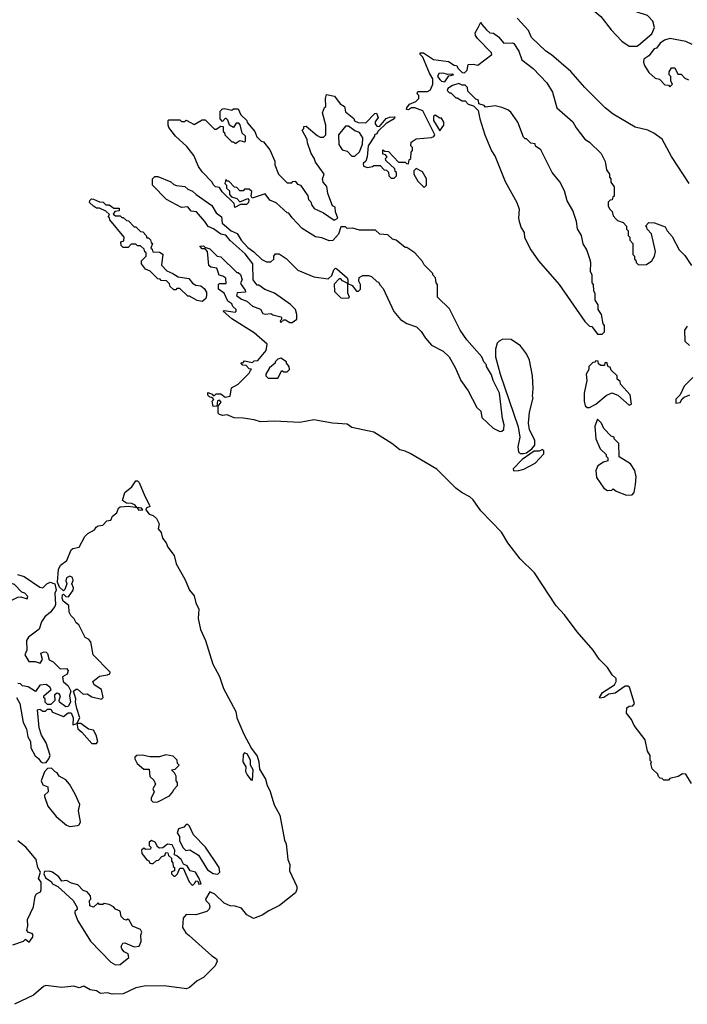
# Model space of a CAD drawing. Extents: x 2029662 to 2246637, y 225654 to 401419.
# Tile 293 of 349: x 2198308 to 2202545, y 255507 to 261755. Entities that reach past the tile are written whole.
import ezdxf

# ---------------------------------------------------------------- set-up
doc = ezdxf.new("R2010")
doc.units = 0

msp = doc.modelspace()

# ---------------------------------------------------------------- linework, layer by layer
at = {"layer": '0CON20XD'}
for points in [[(2202175, 261586.7), (2202225, 261587.5), (2202235, 261592.5), (2202320, 261665), (2202337.5, 261705), (2202326.2, 261745), (2202291.7, 261781.7), (2202220, 261805), (2202175, 261826.7), (2202115, 261837.5), (2202073.6, 261863.6), (2201955, 261906.7), (2201920, 261925), (2201891.7, 261928.3), (2201887.5, 261915), (2201901.7, 261881.7), (2201958, 261808), (2201995, 261776), (2202060.6, 261690.6), (2202128.8, 261618.8), (2202175, 261586.7)], [(2200027, 259947), (2199925, 260020), (2199863, 260043), (2199825, 260070), (2199815, 260070), (2199790, 260105), (2199786.7, 260205), (2199738.3, 260268.3), (2199643, 260353), (2199615, 260387.5), (2199585, 260393.3), (2199537.4, 260427.4), (2199502.9, 260442.9), (2199483.3, 260475), (2199430, 260535), (2199395, 260540), (2199375, 260566.7), (2199335, 260563.3), (2199240, 260615), (2199150, 260705), (2199150, 260745), (2199165, 260760), (2199185, 260760), (2199267, 260727), (2199285, 260710), (2199303, 260703), (2199355, 260696.7), (2199375, 260680), (2199405, 260667.5), (2199427.5, 260645), (2199526.4, 260576.4), (2199555, 260530), (2199587.5, 260505), (2199593.6, 260463.6), (2199650, 260415), (2199688.3, 260398.3), (2199712.5, 260355), (2199755, 260310), (2199793, 260283), (2199844.2, 260234.2), (2199875, 260217.5), (2199901.7, 260218.3), (2199920, 260235), (2199920, 260255), (2199931.7, 260268.3), (2199955, 260270), (2199999.3, 260239.3), (2200072.5, 260165), (2200175, 260123.3), (2200265, 260110), (2200288.3, 260131.7), (2200301.7, 260168.3), (2200312.5, 260177.5), (2200320, 260175), (2200385, 260117.5), (2200390, 260105), (2200390, 260080), (2200357, 260097), (2200345, 260110), (2200335, 260110), (2200302.5, 260077.5), (2200305, 260030), (2200345, 259990), (2200355, 259987.5), (2200395, 259990), (2200400, 259995), (2200389.3, 260019.3), (2200390, 260080), (2200418.8, 260068.8), (2200445, 260032.5), (2200457, 260033), (2200470, 260045), (2200470, 260075), (2200460, 260095), (2200461.7, 260118.3), (2200485, 260132.5), (2200521.7, 260131.7), (2200540, 260125), (2200573.6, 260093.6), (2200585, 260090), (2200595, 260070), (2200615, 260050), (2200682.3, 259902.3), (2200725, 259852.5), (2200765, 259826.7), (2200826.4, 259806.4), (2200856.4, 259776.4), (2200882.5, 259735), (2200920.7, 259690.7), (2200995, 259652.5), (2201032.5, 259615), (2201073.3, 259543.3), (2201107.5, 259465), (2201155, 259400), (2201210, 259295), (2201235, 259270), (2201241.7, 259231.7), (2201313.6, 259163.6), (2201355, 259142.5), (2201367, 259143), (2201380, 259155), (2201382.5, 259185), (2201372.5, 259225), (2201352.5, 259385), (2201312.5, 259465), (2201301.7, 259501.7), (2201270, 259555), (2201270, 259565), (2201253, 259583), (2201240, 259615), (2201145, 259722.5), (2201103.3, 259785), (2201035, 259920), (2200960, 259995), (2200960, 260075), (2200950, 260085), (2200947, 260117), (2200930, 260135), (2200930, 260145), (2200875, 260200), (2200865, 260220), (2200816.4, 260276.4), (2200765, 260310), (2200755, 260310), (2200697, 260357), (2200673, 260363), (2200645, 260390), (2200593, 260393), (2200565, 260420), (2200465, 260420), (2200421.7, 260431.7), (2200385, 260430), (2200375, 260440), (2200345, 260440), (2200330, 260395), (2200295, 260353.3), (2200271.7, 260351.7), (2200225, 260370), (2200185, 260377.5), (2200100.7, 260430.7), (2200037, 260497), (2200016.4, 260526.4), (2200005, 260530), (2199935, 260592.5), (2199895, 260610), (2199865, 260650), (2199783, 260623), (2199777.5, 260635), (2199780, 260665), (2199765, 260680), (2199735, 260680), (2199725, 260670), (2199705, 260670), (2199685, 260690), (2199671.7, 260691.7), (2199635, 260730), (2199625, 260730), (2199615, 260740), (2199610, 260715), (2199620, 260705), (2199620, 260685), (2199638.3, 260668.3), (2199640, 260645), (2199651.7, 260631.7), (2199685, 260620), (2199705, 260600), (2199755, 260620), (2199761.7, 260611.7), (2199760, 260595), (2199747, 260583), (2199708.3, 260581.7), (2199672.5, 260562.5), (2199668.3, 260588.3), (2199591.7, 260661.7), (2199575, 260690), (2199550, 260695), (2199535, 260710), (2199530, 260725), (2199465, 260790), (2199443, 260823), (2199412.5, 260892.5), (2199369.3, 260949.3), (2199297.5, 261015), (2199255, 261070), (2199250, 261085), (2199250, 261115), (2199255, 261120), (2199325, 261120), (2199335, 261110), (2199355, 261110), (2199365, 261117.5), (2199415, 261090), (2199465, 261120), (2199485, 261120), (2199545, 261060), (2199555, 261060), (2199585, 261080), (2199598.3, 261078.3), (2199600, 261045), (2199608.3, 261038.3), (2199610, 261025), (2199655, 260980), (2199665, 260980), (2199675, 260970), (2199705, 260987.5), (2199735, 260980), (2199740, 260985), (2199740, 261015), (2199720, 261035), (2199707, 261087), (2199698.3, 261098.3), (2199681.7, 261098.3), (2199665, 261070), (2199640, 261085), (2199628.3, 261118.3), (2199618.3, 261128.3), (2199611.7, 261128.3), (2199595, 261110), (2199580, 261125), (2199580, 261175), (2199595, 261190), (2199607.5, 261192.5), (2199655, 261180), (2199665, 261190), (2199695, 261190), (2199711.7, 261151.7), (2199750, 261115), (2199751.7, 261101.7), (2199800, 261045), (2199811.7, 261011.7), (2199840, 260985), (2199855, 260980), (2199895, 260930), (2199926.4, 260856.4), (2199927.5, 260835), (2199950, 260775), (2200005, 260720), (2200035, 260720), (2200041.7, 260728.3), (2200055, 260730), (2200071.7, 260711.7), (2200090, 260705), (2200137, 260637), (2200140, 260615), (2200155, 260600), (2200161.7, 260578.3), (2200177, 260557), (2200235, 260530), (2200303, 260483), (2200327.5, 260495), (2200312.5, 260535), (2200310, 260565), (2200293, 260573), (2200263, 260653), (2200257, 260697), (2200233, 260723), (2200230, 260745), (2200240, 260775), (2200185, 260850), (2200177, 260877), (2200156.7, 260906.7), (2200133.6, 260973.6), (2200132.5, 260995), (2200100, 261055), (2200110, 261065), (2200111.7, 261078.3), (2200125, 261080), (2200195, 261020), (2200215, 261010), (2200235, 261010), (2200250, 261025), (2200250, 261085), (2200230, 261165), (2200241.7, 261198.3), (2200250, 261205), (2200247.5, 261255), (2200255, 261280), (2200305, 261270), (2200341.7, 261221.7), (2200370, 261205), (2200375, 261170), (2200428.3, 261128.3), (2200433.6, 261113.6), (2200455, 261102.5), (2200505, 261100), (2200560.7, 261159.3), (2200571.7, 261161.7), (2200582, 261135), (2200564, 261106), (2200563.8, 261095), (2200575, 261080), (2200591.7, 261078.3), (2200633, 261127), (2200654.5, 261135.5), (2200688, 261138), (2200683.3, 261125), (2200633.3, 261096.7), (2200580, 261045), (2200575, 261030), (2200560, 261025), (2200560, 261015), (2200520, 260955), (2200514, 260885), (2200503.6, 260856.4), (2200488.3, 260841.7), (2200490, 260825), (2200515, 260817.5), (2200547, 260823), (2200555, 260830), (2200595, 260830), (2200621.7, 260801.7), (2200635, 260800), (2200648.3, 260788.3), (2200650, 260765), (2200665, 260750), (2200685, 260750), (2200700, 260765), (2200700, 260785), (2200691.7, 260791.7), (2200688.3, 260808.3), (2200631.7, 260861.7), (2200630, 260875), (2200640, 260885), (2200628.3, 260898.3), (2200611.7, 260901.7), (2200611.7, 260928.3), (2200625, 260920), (2200648.3, 260918.3), (2200711.7, 260851.7), (2200755, 260850), (2200761.7, 260841.7), (2200775, 260840), (2200780, 260865), (2200790, 260875), (2200792.5, 260915), (2200800, 260925), (2200800, 260945), (2200790, 260955), (2200791.7, 260978.3), (2200825, 261000), (2200921.7, 261008.3), (2200936.4, 261013.6), (2200942.5, 261025), (2200865.7, 261175.7), (2200815.7, 261195.7), (2200794.2, 261195.8), (2200775, 261184), (2200763.3, 261185), (2200764.2, 261195), (2200781.7, 261218.3), (2200822.5, 261235), (2200840, 261255), (2200840, 261275), (2200830, 261285), (2200835, 261300), (2200895, 261300), (2200915, 261310), (2200928.8, 261345), (2200929.6, 261379.5), (2200908, 261415), (2200867, 261517), (2200850, 261535), (2200850, 261545), (2200870, 261545), (2200935, 261503.3), (2201029.1, 261489.1), (2201065, 261467.5), (2201080, 261465), (2201090, 261445), (2201115, 261420), (2201131.7, 261418.3), (2201147.5, 261435), (2201155, 261470), (2201185, 261473.3), (2201215, 261466.7), (2201303.3, 261535), (2201302.5, 261545), (2201212.5, 261635), (2201200, 261655), (2201198.3, 261671.7), (2201217.5, 261705), (2201235, 261740), (2201240, 261725), (2201270.7, 261690.7), (2201291.7, 261671.7), (2201315, 261670), (2201346.4, 261646.4), (2201380, 261605), (2201435, 261608.9), (2201444.4, 261604.4), (2201475.4, 261555.4), (2201495, 261500), (2201567.5, 261445), (2201653.3, 261355), (2201690, 261295), (2201717.5, 261195), (2201817.7, 261107.7), (2201839.3, 261069.3), (2201895, 260997.5), (2201925, 260977.5), (2201997.5, 260905), (2202022.5, 260855), (2202033, 260803), (2202050, 260775), (2202050, 260755), (2202060, 260745), (2202060, 260725), (2202080, 260695), (2202080, 260635), (2202071.7, 260628.3), (2202068.3, 260611.7), (2202055, 260610), (2202043, 260597), (2202043, 260573), (2202050, 260555), (2202067, 260537), (2202075, 260510), (2202091.7, 260491.7), (2202101.7, 260481.7), (2202138.3, 260468.3), (2202160, 260445), (2202160, 260425), (2202170, 260415), (2202170, 260385), (2202180, 260375), (2202180, 260355), (2202200, 260335), (2202200, 260265), (2202210, 260255), (2202210, 260235), (2202218.3, 260228.3), (2202220, 260215), (2202235, 260200), (2202285, 260202.5), (2202320, 260225), (2202337.5, 260255), (2202342.5, 260285), (2202317, 260397), (2202290, 260425), (2202288.3, 260438.3), (2202280, 260445), (2202301.7, 260468.3), (2202337, 260467), (2202405, 260440), (2202417.5, 260415), (2202449.3, 260379.3)], [(2202556.7, 260715), (2202445, 260887.5), (2202385, 260997.5), (2202332.5, 261035), (2202295, 261053.3), (2202215, 261073.3), (2202075, 261156.2), (2202023.8, 261195), (2201895, 261324), (2201805.4, 261425.5), (2201682.3, 261532.3), (2201647.5, 261555), (2201555, 261642.5), (2201537.4, 261687.4), (2201465.7, 261765.7)], [(2202575, 261597.5), (2202536.4, 261616.4), (2202435, 261636.7), (2202400, 261625), (2202373.6, 261606.4), (2202350, 261575), (2202335, 261570), (2202300, 261525), (2202270, 261505), (2202267.5, 261485), (2202273.3, 261465), (2202300.4, 261420.5), (2202340, 261385), (2202368.3, 261378.3), (2202401.7, 261341.7), (2202425, 261340), (2202435, 261330), (2202450, 261345), (2202440, 261365), (2202440, 261395), (2202430, 261405), (2202430, 261425), (2202445, 261450), (2202465, 261450), (2202485, 261410), (2202505, 261410), (2202530, 261385), (2202553, 261373)], [(2201005, 261361.2), (2201031.7, 261398.3), (2201060, 261405), (2201055, 261410), (2201025, 261407.5), (2200993.9, 261416.1), (2200967, 261413), (2200960, 261395), (2200974, 261375), (2200985, 261364), (2201005, 261361.2)], [(2202005, 259760), (2202020, 259775), (2202020, 259815), (2202010, 259825), (2202000, 259885), (2201980, 259915), (2201980, 259945), (2201960, 259975), (2201960, 260015), (2201952.5, 260035), (2201950, 260075), (2201940, 260085), (2201940, 260135), (2201930, 260155), (2201932.5, 260215), (2201927, 260237), (2201907.5, 260295), (2201883, 260333), (2201872.5, 260385), (2201848.3, 260428.3), (2201842.5, 260475), (2201817.5, 260545), (2201782.5, 260605), (2201765, 260670), (2201736.1, 260726.1), (2201687.5, 260785), (2201615, 260930), (2201581.7, 260951.7), (2201578.3, 260968.3), (2201551.7, 260971.7), (2201525, 261000), (2201515, 261000), (2201505, 261010), (2201470, 261105), (2201425, 261167.5), (2201405, 261182.5), (2201367, 261197), (2201325, 261207.5), (2201265, 261200), (2201255, 261210), (2201221.7, 261221.7), (2201220, 261245), (2201201.7, 261251.7), (2201151.7, 261301.7), (2201150, 261325), (2201135, 261340), (2201115, 261340), (2201095, 261350), (2201055, 261337.5), (2201025, 261317.5), (2201020, 261305), (2201035, 261290), (2201045, 261290), (2201075, 261260), (2201085, 261260), (2201115, 261240), (2201135, 261240), (2201155, 261220), (2201188.3, 261208.3), (2201218.3, 261178.3), (2201227.5, 261125), (2201258.8, 261025), (2201302.9, 260922.9), (2201325, 260886.7), (2201388.3, 260728.3), (2201463.3, 260595), (2201477, 260553), (2201472.5, 260495), (2201477.5, 260475), (2201490, 260435), (2201510, 260405), (2201512.3, 260372.3), (2201551.2, 260295), (2201600, 260225), (2201731.2, 260075), (2201895, 259840), (2201925, 259810), (2201938.3, 259808.3), (2201975, 259760), (2202005, 259760)], [(2200975, 261050), (2201000, 261085), (2201000, 261105), (2200985, 261130), (2200975, 261130), (2200945, 261150), (2200935, 261140), (2200933.8, 261115), (2200975, 261050)], [(2200435, 260890), (2200465, 260917.5), (2200483.8, 260965), (2200486, 261006), (2200465, 261040), (2200435, 261050), (2200395, 261080), (2200375, 261080), (2200330, 261025), (2200333, 260963), (2200355, 260930), (2200385, 260920), (2200415, 260890), (2200435, 260890)], [(2200875, 260690), (2200890, 260705), (2200890, 260745), (2200865, 260790), (2200825, 260810), (2200810, 260795), (2200810, 260775), (2200835, 260730), (2200875, 260690)], [(2199465, 259967.5), (2199435, 259972.5), (2199385, 260000), (2199375, 260000), (2199325, 260050), (2199305, 260050), (2199298.3, 260041.7), (2199285, 260040), (2199261.7, 260061.7), (2199258.3, 260078.3), (2199238.3, 260098.3), (2199205, 260100), (2199198.3, 260108.3), (2199185, 260110), (2199135, 260160), (2199105, 260172.5), (2199080, 260205), (2199080, 260225), (2199110, 260255), (2199110, 260275), (2199101.7, 260281.7), (2199098.3, 260298.3), (2199075, 260320), (2199055, 260320), (2199045, 260330), (2199015, 260330), (2198995, 260310), (2198965, 260310), (2198951.7, 260321.7), (2198950, 260345), (2198968.3, 260351.7), (2198970, 260375), (2198880, 260485), (2198878.3, 260498.3), (2198870, 260505), (2198878.3, 260518.3), (2198855, 260540), (2198815, 260560), (2198795, 260560), (2198775, 260572.5), (2198750, 260595), (2198751.7, 260608.3), (2198762.5, 260617.5), (2198777, 260617), (2198815, 260600), (2198837, 260597), (2198855, 260580), (2198875, 260580), (2198905, 260560), (2198938.3, 260558.3), (2198938.3, 260541.7), (2198911.7, 260538.3), (2198901.7, 260521.7), (2198915, 260510), (2198945, 260510), (2198955, 260500), (2198965, 260500), (2198985, 260480), (2198998.3, 260478.3), (2199035, 260440), (2199045, 260440), (2199075, 260410), (2199088.3, 260408.3), (2199110, 260385), (2199115, 260370), (2199125, 260370), (2199138.3, 260358.3), (2199141.7, 260341.7), (2199150, 260335), (2199140, 260305), (2199148.3, 260298.3), (2199151.7, 260281.7), (2199195, 260280), (2199217, 260267), (2199208.3, 260198.3), (2199240.7, 260160.7), (2199280, 260145), (2199313, 260123), (2199381.7, 260111.7), (2199403.3, 260083.3), (2199425, 260070), (2199457, 260067), (2199479.3, 260049.3), (2199492.5, 260025), (2199492.5, 260005), (2199490, 259985), (2199475, 259972.5), (2199465, 259967.5)], [(2202449.3, 260379.3), (2202492.5, 260295), (2202529.3, 260259.3), (2202572.5, 260195)], [(2202571.7, 256908.3), (2202535, 256966.7), (2202515, 256970), (2202487.3, 256952.7), (2202435, 256940), (2202425, 256930), (2202395, 256930), (2202385, 256940), (2202371.7, 256941.7), (2202361.7, 256951.7), (2202358.3, 256968.3), (2202321.7, 257001.7), (2202312.5, 257035), (2202317.5, 257045), (2202310, 257055), (2202310, 257085), (2202293, 257113), (2202277.5, 257185), (2202207, 257277), (2202190, 257315), (2202160, 257355), (2202161.7, 257388.3), (2202175, 257400), (2202198.3, 257401.7), (2202210, 257415), (2202178.8, 257518.8), (2202166.5, 257526.5), (2202150, 257525), (2202087.5, 257482.5), (2202047.5, 257475), (2202015, 257454), (2201990.7, 257450.7), (2201987.5, 257455), (2202006.7, 257485), (2202083.8, 257535), (2202093.3, 257555), (2202092.5, 257575), (2202067, 257597), (2202037.5, 257645), (2201985, 257697.5), (2201947.5, 257755), (2201845, 257870), (2201765, 257977.5), (2201712.5, 258035), (2201575.8, 258245.8), (2201484.1, 258334.1), (2201406.1, 258436.1), (2201365, 258502.5), (2201235, 258637.5), (2201185, 258707.5), (2201165, 258727.5), (2201115, 258752.5), (2201075, 258782.5), (2200955, 258903.3), (2200785, 259002.5), (2200755, 259017.5), (2200720, 259025), (2200670, 259065), (2200555, 259137.5), (2200415, 259167.5), (2200385, 259187.5), (2200293.9, 259193.9), (2200175, 259216.7), (2200085, 259200), (2199925, 259206.7), (2199835, 259203.3), (2199796.4, 259216.4), (2199725, 259227.5), (2199668.3, 259228.3), (2199625, 259247.5), (2199595, 259242.5), (2199575, 259250), (2199568.3, 259258.3), (2199568.3, 259301.7), (2199587, 259327), (2199575, 259340), (2199562.5, 259337.5), (2199558.3, 259301.7), (2199535, 259300), (2199530, 259335), (2199540, 259345), (2199528.3, 259358.3), (2199515, 259360), (2199501.7, 259371.7), (2199501.7, 259388.3), (2199528.3, 259378.3), (2199535, 259370), (2199545, 259370), (2199555, 259380), (2199585, 259380), (2199610.7, 259360.7), (2199643.6, 259366.4), (2199651.7, 259418.3), (2199695, 259442.5), (2199765, 259512.5), (2199771.7, 259528.3), (2199778.3, 259538.3), (2199765, 259540), (2199745, 259560), (2199723, 259563), (2199711.7, 259578.3), (2199725, 259580), (2199735, 259590), (2199785, 259580), (2199795, 259590), (2199818.3, 259591.7), (2199872.5, 259655), (2199877.5, 259695), (2199795, 259767.5), (2199655, 259856.7), (2199600, 259905), (2199605, 259910), (2199675, 259900), (2199682.5, 259905), (2199682.5, 259915), (2199660, 259935), (2199653, 259953), (2199629.3, 259969.3), (2199605, 260020), (2199570, 260045), (2199570, 260075), (2199575, 260080), (2199618.3, 260081.7), (2199616.2, 260115), (2199597.7, 260127.7), (2199573.6, 260133.6), (2199558, 260178), (2199520, 260185), (2199507.5, 260195), (2199500, 260285), (2199485, 260300), (2199465, 260300), (2199451.7, 260318.3), (2199475, 260320), (2199481.7, 260311.7), (2199515, 260300), (2199560, 260255), (2199585, 260250), (2199685, 260150), (2199695, 260150), (2199708.3, 260138.3), (2199720, 260105), (2199710, 260085), (2199712.5, 260075), (2199738.3, 260038.3), (2199740, 260025), (2199687.5, 260022.5), (2199683.3, 260005), (2199715, 259981.2), (2199748.3, 259968.3), (2199785, 259937.5), (2199835, 259917.5), (2199851.2, 259891.2), (2199865, 259886.2), (2199901.7, 259891.7), (2199915, 259882.5), (2199965, 259870), (2199970, 259865), (2199968.3, 259851.7), (2199960, 259845), (2199965, 259832.5), (2199985, 259850), (2199995, 259850), (2200023, 259833), (2200037, 259833), (2200067.5, 259855), (2200067.5, 259885), (2200057.5, 259915), (2200027, 259947)], [(2202545, 259810), (2202527.5, 259785), (2202530, 259715), (2202558.3, 259688.3)], [(2201505, 259002.5), (2201525, 259007.5), (2201558.8, 259031.2), (2201577.5, 259055), (2201577, 259087), (2201543, 259153), (2201537.5, 259195), (2201542.5, 259265), (2201567.5, 259355), (2201562.5, 259365), (2201567.5, 259415), (2201562.5, 259495), (2201542.5, 259595), (2201523.3, 259635), (2201486.7, 259685), (2201426.4, 259726.4), (2201375, 259727.5), (2201350, 259715), (2201338.3, 259701.7), (2201327.5, 259665), (2201327.5, 259615), (2201357.5, 259505), (2201471.7, 259171.7), (2201482.5, 259105), (2201470, 259045), (2201473, 259013), (2201485, 259002.5), (2201505, 259002.5)], [(2199945, 259480), (2199971.7, 259528.3), (2199985, 259520), (2200005, 259520), (2200020, 259535), (2200017.5, 259555), (2200000, 259575), (2200000, 259585), (2199965, 259607.5), (2199945, 259600), (2199930, 259585), (2199930, 259575), (2199892.5, 259545), (2199870, 259505), (2199870, 259495), (2199885, 259480), (2199945, 259480)], [(2201925, 259294), (2201963.3, 259315), (2202030, 259370), (2202065, 259387.5), (2202103.3, 259373.3), (2202175, 259310), (2202190, 259315), (2202182.5, 259375), (2202121.7, 259441.7), (2202118.3, 259458.3), (2202100, 259475), (2202100, 259495), (2202061.7, 259531.7), (2202055, 259550), (2202041.7, 259551.7), (2202035, 259580), (2202021.7, 259578.3), (2202018.3, 259561.7), (2201995, 259560), (2201981.7, 259571.7), (2201978.3, 259588.3), (2201965, 259590), (2201958.3, 259581.7), (2201945, 259580), (2201920, 259555), (2201920, 259535), (2201902.5, 259505), (2201907.5, 259465), (2201890, 259385), (2201890, 259335), (2201897.5, 259305), (2201910, 259295), (2201925, 259294)], [(2202580, 259485), (2202525, 259430), (2202500, 259375), (2202473, 259347), (2202471.7, 259321.7), (2202500, 259325), (2202511.7, 259348.3), (2202525, 259360), (2202560, 259375)], [(2202158.3, 258738.3), (2202195, 258740), (2202207.5, 258755), (2202216.7, 258805), (2202220, 258855), (2202212.5, 258895), (2202185, 258937.5), (2202111.7, 258981.7), (2202110, 259065), (2202080, 259095), (2202080, 259105), (2202061.7, 259111.7), (2202015, 259160), (2202000, 259195), (2201975, 259220), (2201957.5, 259175), (2201963.3, 259095), (2201991.7, 259031.7), (2202030, 258995), (2202030, 258985), (2202040, 258975), (2202040, 258955), (2202013, 258947), (2201977, 258923), (2201963.3, 258895), (2201969.3, 258849.3), (2202015, 258782.5), (2202038.3, 258768.3), (2202065, 258770), (2202075, 258777.5), (2202093, 258763), (2202158.3, 258738.3)], [(2201442.5, 258892.5), (2201475, 258894), (2201507.7, 258902.3), (2201579.1, 258940.9), (2201635, 259000), (2201635, 259020), (2201625, 259026.7), (2201605, 259016.7), (2201573.3, 259016.7), (2201495.9, 258964.1), (2201440, 258905), (2201442.5, 258892.5)], [(2198287.5, 257455), (2198308.8, 257415), (2198330, 257295), (2198351.2, 257255), (2198360, 257205), (2198376.2, 257175), (2198377.5, 257135), (2198405, 257083.8), (2198427.7, 257067.7), (2198442.5, 257045), (2198455, 257040), (2198475, 257042.5), (2198493.3, 257065), (2198500, 257085), (2198475.9, 257165.9), (2198446.2, 257215), (2198431.7, 257261.7), (2198420, 257375), (2198435, 257380), (2198455, 257367.5), (2198471.7, 257368.3), (2198485, 257380), (2198505, 257380), (2198515, 257360), (2198585, 257332.5), (2198615, 257357.5), (2198635, 257356.7), (2198646.2, 257325), (2198645, 257280), (2198670, 257290), (2198677.5, 257255), (2198702.5, 257235), (2198765, 257162.5), (2198795, 257162.5), (2198802.5, 257175), (2198792.5, 257215), (2198775, 257247.5), (2198745, 257252.5), (2198695, 257290), (2198670, 257290), (2198690, 257325), (2198670, 257385), (2198661.2, 257425), (2198663.3, 257445), (2198650, 257495), (2198665, 257507.5), (2198675, 257506.7), (2198710, 257475), (2198735, 257477.5), (2198765, 257457.5), (2198827, 257443), (2198837.5, 257455), (2198827.5, 257505), (2198780, 257535), (2198772.5, 257555), (2198815, 257590), (2198865, 257597.5), (2198880, 257605), (2198882.5, 257615), (2198774.2, 257724.2), (2198758.1, 257808.1), (2198745, 257823.3), (2198722.5, 257835), (2198682.5, 257915), (2198665, 257927.5), (2198653.6, 257953.6), (2198632.5, 257975), (2198622.5, 257995), (2198618.8, 258038.8), (2198583.3, 258065), (2198577.5, 258085), (2198580, 258105), (2198585, 258110), (2198600, 258095), (2198617, 258093), (2198646.7, 258135), (2198649.3, 258149.3), (2198637.5, 258175), (2198647, 258197), (2198642.5, 258215), (2198625, 258223.3), (2198605, 258212.5), (2198600, 258195), (2198607.5, 258175), (2198595, 258140), (2198585, 258130), (2198560, 258155), (2198547.5, 258185), (2198553, 258267), (2198566.1, 258293.9), (2198607.3, 258322.7), (2198635, 258390), (2198645, 258400), (2198685, 258407.5), (2198720, 258475), (2198740, 258495), (2198783, 258517), (2198792.5, 258535), (2198805, 258542.5), (2198835, 258547.5), (2198860, 258575), (2198885, 258580), (2198897.5, 258605), (2198923.3, 258626.7), (2198933.8, 258655), (2198945, 258663.8), (2198995, 258667.5), (2199041.7, 258661.7), (2199050, 258660), (2199063.6, 258643.6), (2199090, 258645), (2199080, 258655), (2199050, 258660), (2199040, 258675), (2199020, 258685), (2198985, 258687.5), (2198960, 258705), (2198975, 258753.8), (2199019.7, 258790.3), (2199045, 258828.6), (2199055, 258828.6), (2199065, 258818), (2199100.9, 258730.9), (2199132, 258675), (2199132.5, 258665), (2199110, 258655), (2199107.5, 258645), (2199128.3, 258618.3), (2199155, 258608.8), (2199175, 258588.8), (2199192, 258555), (2199186.2, 258525), (2199205, 258500), (2199213.8, 258465), (2199236.9, 258435), (2199247.4, 258407.4), (2199287.5, 258355), (2199301.3, 258301.3), (2199356, 258205), (2199384.4, 258134.4), (2199415, 258100), (2199425.6, 258055), (2199444.3, 258015), (2199440, 257955), (2199454.5, 257884.5), (2199486.6, 257816.6), (2199534, 257665), (2199575, 257586.7), (2199600.9, 257510.9), (2199680, 257365), (2199686, 257325), (2199730.4, 257220.5), (2199779.6, 257129.5), (2199815, 257082.5), (2199825.7, 257045), (2199829.6, 256999.5), (2199868, 256935), (2199878.8, 256895), (2199896.2, 256863.8), (2199922.5, 256772.5), (2199958, 256708), (2199988.8, 256548.8), (2199999.2, 256525), (2200010, 256425), (2200021.2, 256395), (2200020.8, 256355), (2200066, 256255), (2200066, 256235), (2200057.1, 256215), (2199955.5, 256134.4), (2199888.9, 256101.1), (2199847.3, 256072.7), (2199792.5, 256052.5), (2199748.8, 256075), (2199715, 256116.7), (2199675, 256130), (2199643, 256133), (2199605, 256148.8), (2199546, 256206), (2199515, 256220), (2199486.7, 256175), (2199488.8, 256165), (2199509.2, 256145), (2199513.9, 256126.1), (2199509.7, 256110.3), (2199496.2, 256095), (2199425, 256074), (2199365, 256076.7), (2199346.1, 256053.9), (2199340.8, 255995), (2199361.4, 255961.4), (2199382.7, 255942.7), (2199526.2, 255815), (2199557.5, 255795), (2199561.2, 255781.2), (2199549.1, 255750.9), (2199475, 255676.2), (2199435, 255656.2), (2199385.9, 255614.1), (2199366.2, 255605), (2199225, 255623.8), (2199097.3, 255622.7), (2199045, 255612.5), (2198965, 255574), (2198895, 255572), (2198865, 255580), (2198820, 255575), (2198795, 255592), (2198755, 255600), (2198715, 255622), (2198685, 255612), (2198651.7, 255621.7), (2198575.7, 255614.3), (2198473.8, 255626.2), (2198459.6, 255620.5), (2198395, 255565.8), (2198275, 255507.1)], [(2198294.1, 258234.1), (2198335, 258221.2), (2198435, 258153.3), (2198455, 258150), (2198480, 258175), (2198500, 258185), (2198530, 258175), (2198540, 258135), (2198530, 258115), (2198533.8, 258045), (2198529.6, 258030.5), (2198503.3, 257995), (2198466.7, 257965), (2198446.7, 257935), (2198431.7, 257888.3), (2198364.1, 257835.9), (2198351.2, 257815), (2198352, 257755), (2198340, 257725), (2198365, 257682.5), (2198405, 257683.3), (2198438.3, 257671.7), (2198452.5, 257695), (2198442.5, 257735), (2198463, 257743), (2198475, 257742.5), (2198483.6, 257733.6), (2198493.6, 257693.6), (2198519.3, 257679.3), (2198555, 257643.3), (2198565, 257636.7), (2198605, 257638), (2198615.6, 257625.6), (2198608.3, 257601.7), (2198580, 257585), (2198582.5, 257555), (2198615, 257527.5), (2198632.5, 257495), (2198623.3, 257465), (2198630, 257425), (2198615, 257397.5), (2198600, 257395), (2198560, 257425), (2198557.5, 257435), (2198567.5, 257465), (2198558.3, 257478.3), (2198545, 257482.5), (2198528.3, 257471.7), (2198530, 257435), (2198505, 257410), (2198485, 257410), (2198470, 257425), (2198470, 257445), (2198461.7, 257451.7), (2198460, 257465), (2198506.7, 257505), (2198499.6, 257519.5), (2198475, 257536.7), (2198435, 257532.5), (2198407.5, 257492.5), (2198361.7, 257521.7), (2198325, 257527.5), (2198311.7, 257541.7), (2198295, 257542.5)], [(2198185, 258031.2), (2198205, 258033.3), (2198244.5, 258065.5), (2198295, 258090), (2198315, 258093.3), (2198355, 258080), (2198360, 258095), (2198340, 258115), (2198321.7, 258121.7), (2198275, 258170), (2198155, 258210), (2198143.3, 258205), (2198116.2, 258155), (2198124, 258105), (2198136, 258075), (2198157.1, 258047.1), (2198185, 258031.2)], [(2199785, 256930), (2199788.8, 256995), (2199773.3, 257025), (2199773.3, 257055), (2199752.5, 257095), (2199735, 257102.5), (2199726.7, 257093.3), (2199723.8, 257045), (2199743.3, 257015), (2199741.2, 256985), (2199752.3, 256962.3), (2199775, 256932.5), (2199785, 256930)], [(2199155, 256790), (2199185, 256792.5), (2199259.3, 256830.7), (2199280, 256855), (2199285, 256870), (2199310, 256895), (2199310, 256915), (2199300, 256925), (2199300, 256955), (2199290, 256975), (2199270, 256995), (2199295, 257000), (2199320, 257025), (2199310, 257035), (2199307, 257057), (2199281.7, 257081.7), (2199235, 257090), (2199195, 257076.7), (2199135, 257077.5), (2199085, 257087.5), (2199050, 257085), (2199037.5, 257075), (2199037.5, 257065), (2199052.5, 257035), (2199095, 257000), (2199130, 257000), (2199133.3, 256953.3), (2199159.3, 256929.3), (2199170, 256905), (2199152.5, 256875), (2199160, 256855), (2199142.5, 256815), (2199143, 256803), (2199155, 256790)], [(2198625, 256635.8), (2198675, 256640.8), (2198685, 256646.2), (2198692.9, 256665), (2198681.2, 256735), (2198690, 256775), (2198659.8, 256839.8), (2198623.6, 256903.6), (2198600.9, 256930.9), (2198557.5, 256955), (2198546.4, 256976.4), (2198531.7, 256981.7), (2198510, 257005), (2198485, 257002.5), (2198465, 256982.5), (2198444.5, 256925), (2198455, 256900), (2198486.4, 256886.4), (2198489.2, 256855), (2198466, 256835), (2198464.2, 256825), (2198486.5, 256765), (2198538.6, 256698.6), (2198605, 256642.9), (2198625, 256635.8)], [(2199565, 256332.5), (2199577.5, 256345), (2199573.8, 256375), (2199487.5, 256505), (2199411.7, 256581.7), (2199385, 256637.5), (2199375, 256647.5), (2199365, 256647.5), (2199348.3, 256631.7), (2199315, 256620), (2199307.5, 256595), (2199321.7, 256571.7), (2199322.5, 256545), (2199345, 256500), (2199363, 256483), (2199387, 256487), (2199443, 256453), (2199500.4, 256360.5), (2199535, 256336.7), (2199565, 256332.5)], [(2198265, 255884), (2198331.7, 255908.3), (2198345, 255920), (2198368.3, 255901.7), (2198389.3, 255930.7), (2198392.5, 255945), (2198386.4, 255956.4), (2198363, 255963), (2198352.5, 255975), (2198360, 256005), (2198357.5, 256045), (2198394.2, 256125.8), (2198405, 256192.5), (2198415, 256207.5), (2198439.3, 256220.7), (2198443.8, 256235), (2198443, 256283), (2198426.4, 256306.4), (2198440, 256345), (2198422.5, 256375), (2198412.9, 256425), (2198346.7, 256505), (2198295.7, 256545)], [(2199405, 256260), (2199420, 256275), (2199425, 256290), (2199438.3, 256288.3), (2199445, 256270), (2199458.3, 256271.7), (2199445, 256310), (2199422.5, 256345), (2199390, 256355), (2199370, 256385), (2199347, 256397), (2199332.5, 256425), (2199305, 256450), (2199290, 256455), (2199292.5, 256485), (2199275, 256520), (2199245, 256522.5), (2199215, 256500), (2199195, 256497.5), (2199183.3, 256503.3), (2199166.4, 256536.4), (2199143.6, 256546.4), (2199130, 256535), (2199130, 256515), (2199140, 256505), (2199138.3, 256491.7), (2199105, 256490), (2199095, 256497.5), (2199080, 256485), (2199082.5, 256465), (2199113.9, 256423.9), (2199126.7, 256416.7), (2199133.6, 256403.6), (2199145, 256400), (2199155, 256400), (2199175, 256420), (2199188.3, 256421.7), (2199210, 256445), (2199228.3, 256451.7), (2199235, 256470), (2199248.3, 256468.3), (2199251.7, 256451.7), (2199270, 256435), (2199270, 256415), (2199280, 256405), (2199281.7, 256381.7), (2199290, 256375), (2199290, 256355), (2199271.7, 256348.3), (2199270, 256335), (2199285, 256320), (2199295, 256320), (2199310, 256335), (2199325, 256370), (2199345, 256370), (2199383.3, 256285), (2199405, 256260)], [(2198915, 255757.5), (2198945, 255760), (2199000, 255805), (2198996.4, 255826.4), (2198970.7, 255840.7), (2198955, 255860), (2198952.5, 255875), (2198962.5, 255895), (2198975, 255897.5), (2199035, 255871.2), (2199065, 255876.7), (2199078.8, 255905), (2199076.7, 255945), (2199082.5, 255965), (2199075, 255982.5), (2199023.6, 256003.6), (2199000, 256045), (2198993, 256047), (2198985, 256040), (2198970, 256045), (2198952.5, 256065), (2198945, 256097.5), (2198915, 256110), (2198902.5, 256125), (2198875, 256140.8), (2198843.3, 256146.7), (2198835, 256140), (2198815, 256140), (2198805, 256150), (2198775, 256122.5), (2198753, 256133), (2198750, 256165), (2198760, 256175), (2198757.5, 256195), (2198735, 256220), (2198710, 256230), (2198675.7, 256265.7), (2198636.1, 256276.1), (2198605, 256293.8), (2198575, 256287.5), (2198555.9, 256315.9), (2198515, 256346.2), (2198495, 256352.5), (2198465, 256350), (2198460, 256335), (2198470.7, 256310.7), (2198506.4, 256286.4), (2198515, 256272.5), (2198550, 256255), (2198647.5, 256165), (2198671.7, 256121.7), (2198671.7, 256108.3), (2198657.5, 256095), (2198657.5, 256085), (2198676.1, 256036.1), (2198757.7, 255907.7), (2198885, 255773.8), (2198915, 255757.5)]]:
    msp.add_lwpolyline(points, dxfattribs=at)

doc.saveas('drawing.dxf')
